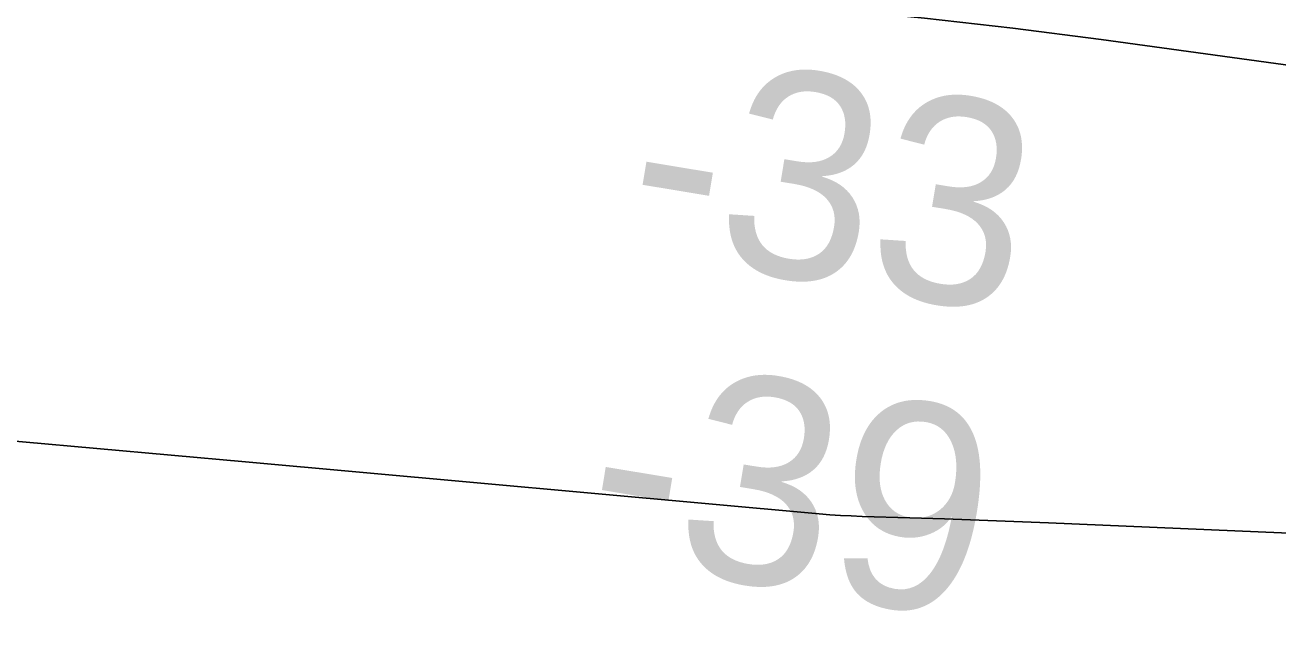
# Model space of a CAD drawing. Extents: x 3329332 to 3367211, y 631066 to 656469.
# Drawn here: x 3337667.3 to 3338074.1, y 648107.6 to 648304.1 of the extents above; entities that cross this region are included whole.
import ezdxf

# ---------------------------------------------------------------- set-up
doc = ezdxf.new("R2010")
doc.units = 0
for name, color, linetype in [('V-RIVR-EDGE', 7, 'Continuous'), ('V-RIVR-RANG', 7, 'Continuous'), ('V-TOPO-DPTH', 7, 'Continuous'), ('V-TOPO-MINR', 7, 'Continuous')]:
    doc.layers.add(name, color=color, linetype=linetype)

msp = doc.modelspace()

# ---------------------------------------------------------------- linework, layer by layer
at = {"layer": 'V-RIVR-EDGE'}
msp.add_spline([(3343636.8271070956, 646843.3989800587), (3343622.1108212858, 646851.5792317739), (3343608.9428611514, 646858.5922459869), (3343596.5399541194, 646861.3375356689), (3343585.2946953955, 646861.7531449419), (3343568.24393458, 646866.8367453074), (3343554.697763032, 646877.7287245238), (3343538.057816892, 646892.1185805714), (3343529.147033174, 646895.6308411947), (3343519.467360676, 646901.8596239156), (3343506.6900779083, 646910.0350810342), (3343488.8790585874, 646921.325408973), (3343476.1027347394, 646929.8886666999), (3343464.099135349, 646937.2866047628), (3343456.7481843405, 646944.2852351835), (3343449.7850339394, 646951.2829066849), (3343444.7484206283, 646953.23437568), (3343437.386921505, 646955.9671994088), (3343424.9830555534, 646958.3246884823), (3343409.480620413, 646962.2410513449), (3343396.697584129, 646968.089704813), (3343383.5277061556, 646974.3271178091), (3343375.7774475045, 646976.6730998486), (3343358.7228510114, 646980.205497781), (3343342.4448146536, 646984.1237784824), (3343324.996664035, 646985.3303316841), (3343315.3045255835, 646986.5177064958), (3343304.843498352, 646990.4216034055), (3343288.9638107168, 646998.60473188), (3343275.4109267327, 647006.7821068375), (3343264.954694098, 647012.6250067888), (3343248.681452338, 647018.4822905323), (3343233.954618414, 647022.3967355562), (3343209.925364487, 647028.2731976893), (3343162.260410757, 647042.3519666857), (3343147.918500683, 647045.1020509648), (3343128.926818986, 647049.4148447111), (3343116.5229530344, 647051.7723337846), (3343106.4526031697, 647056.8386736), (3343102.5793916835, 647058.7872658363), (3343086.688197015, 647062.3167870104), (3343081.258988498, 647062.3302118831), (3343073.506812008, 647063.9005927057), (3343064.593151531, 647066.249451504), (3343053.7481593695, 647071.7055097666), (3343047.940739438, 647075.5978996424), (3343041.7426421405, 647078.3278466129), (3343029.344529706, 647083.0121393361), (3343020.0488221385, 647087.6887607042), (3343006.4940203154, 647095.090534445), (3342971.6236099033, 647107.974257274), (3342951.4790744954, 647116.5557344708), (3342937.1515482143, 647125.1228278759), (3342928.2455590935, 647130.5740915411), (3342903.0586568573, 647138.7802340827), (3342877.487789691, 647148.5385379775), (3342858.8954156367, 647157.5039801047), (3342849.609297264, 647166.0586075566), (3342844.19159578, 647170.7256397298), (3342831.7934833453, 647175.4099324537), (3342823.655424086, 647177.7568734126), (3342803.887182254, 647181.6837843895), (3342796.52568313, 647184.4166081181), (3342787.2309344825, 647189.4810300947), (3342775.609382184, 647194.5512055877), (3342758.944504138, 647198.858245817), (3342732.97337041, 647203.5761007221), (3342721.3451056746, 647205.9316719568), (3342697.703652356, 647211.8071751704), (3342663.989931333, 647221.973416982), (3342635.705418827, 647232.1262339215), (3342620.593661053, 647237.2050396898), (3342601.9840264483, 647239.1900708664), (3342563.6166981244, 647249.3678197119), (3342526.798654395, 647258.7661316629), (3342490.762924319, 647270.8771300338), (3342457.056874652, 647284.1457767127), (3342444.661638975, 647289.9934712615), (3342438.029712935, 647274.1099479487), (3342415.16769651, 647281.5347357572), (3342391.925550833, 647292.0628873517), (3342329.1699355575, 647319.7520755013), (3342295.0780031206, 647333.7972823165), (3342283.068650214, 647338.8684167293), (3342254.791809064, 647352.1236385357), (3342236.19751717, 647360.3134794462), (3342218.3759497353, 647367.3380006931), (3342205.204153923, 647372.7998124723), (3342191.64743426, 647379.4259849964), (3342179.2579521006, 647387.6004831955), (3342172.2852125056, 647390.720148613), (3342149.820585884, 647402.0219835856), (3342116.8997266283, 647419.1667185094), (3342096.3664316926, 647427.3613540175), (3342074.6726116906, 647436.7222681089), (3342056.4594079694, 647442.1965458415), (3342048.7110671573, 647445.3181290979), (3342046.3909759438, 647448.0384868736), (3342044.4577264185, 647450.3700851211), (3342038.2586702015, 647452.712231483), (3342007.6463951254, 647462.4830013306), (3341964.2482070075, 647476.9390228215), (3341952.242689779, 647483.5613596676), (3341946.042674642, 647485.5157054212), (3341937.125178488, 647486.313361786), (3341928.594524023, 647486.7222586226), (3341922.397385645, 647489.8400062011), (3341906.513862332, 647496.4719322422), (3341894.505468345, 647501.9308672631), (3341878.2379801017, 647510.1149546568), (3341870.0932084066, 647509.7472913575), (3341856.9137412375, 647512.1066982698), (3341848.000080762, 647514.4555570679), (3341827.073231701, 647520.324347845), (3341821.2638939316, 647523.4411365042), (3341814.6789549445, 647526.5598430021), (3341810.025347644, 647526.571350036), (3341806.5332243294, 647525.8043790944), (3341795.289883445, 647526.9955895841), (3341774.7450814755, 647530.5366177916), (3341748.7854547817, 647539.9080799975), (3341739.1000287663, 647543.8100590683), (3341723.2049984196, 647545.7883778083), (3341703.4377155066, 647550.1030893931), (3341688.708963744, 647553.2419331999), (3341675.143613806, 647556.3779002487), (3341665.0684693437, 647559.505237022), (3341655.7785152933, 647566.5086620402), (3341650.35985489, 647570.787893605), (3341641.0583938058, 647573.1377113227), (3341619.3521078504, 647577.4572175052), (3341603.0731125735, 647580.9876975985), (3341588.7244900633, 647581.0231776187), (3341577.8641551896, 647580.2744261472), (3341570.499779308, 647581.843848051), (3341563.913881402, 647584.5747539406), (3341550.35620282, 647590.8131258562), (3341537.182489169, 647595.4993364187), (3341511.9936690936, 647602.9298777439), (3341494.1644303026, 647606.8519941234), (3341474.01126462, 647611.9432658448), (3341452.3126500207, 647619.3651768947), (3341435.647771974, 647623.672217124), (3341426.7293169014, 647624.0820728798), (3341409.6747204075, 647627.6144708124), (3341399.593822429, 647628.4150039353), (3341382.156219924, 647633.887363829), (3341364.3346524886, 647640.9118850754), (3341355.4209920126, 647643.2607438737), (3341344.179568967, 647645.2275555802), (3341336.034797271, 647644.8598922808), (3341320.5266086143, 647646.449451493), (3341290.677468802, 647651.176895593), (3341274.0145085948, 647656.2595370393), (3341268.5862589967, 647656.6607625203), (3341256.951281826, 647656.301729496), (3341232.5255970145, 647658.6889450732), (3341211.979836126, 647661.842172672), (3341186.0144559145, 647668.8868312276), (3341159.6564804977, 647673.9934456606), (3341146.4731776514, 647674.8016501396), (3341117.007043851, 647677.589132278), (3341103.433063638, 647677.2348938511), (3341097.616054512, 647677.2492776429), (3341091.8028810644, 647678.8148638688), (3341087.9296695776, 647680.7634561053), (3341085.2198599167, 647682.7091715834), (3341079.7954459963, 647684.661599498), (3341055.366884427, 647685.8854132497), (3341036.3684902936, 647687.4836027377), (3341024.7306363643, 647685.9611678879), (3341011.1547383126, 647684.8313282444), (3340999.5255146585, 647686.7990988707), (3340985.1855224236, 647690.3247843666), (3340953.8005228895, 647701.2608738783), (3340935.5930726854, 647709.0619552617), (3340923.584678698, 647714.5208902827), (3340917.0016575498, 647718.4151979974), (3340910.7968478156, 647718.4305407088), (3340908.0793667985, 647717.2738513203), (3340903.8135601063, 647717.2843994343), (3340894.5092222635, 647718.4708153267), (3340882.4893212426, 647719.2761430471), (3340860.789747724, 647726.3102534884), (3340855.75697009, 647729.812924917), (3340851.89047104, 647734.4761214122), (3340848.4060190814, 647736.811555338), (3340842.5909277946, 647737.6015403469), (3340826.314809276, 647742.2954222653), (3340811.5946877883, 647748.9244715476), (3340794.9432346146, 647758.6607202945), (3340781.396104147, 647769.1648989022), (3340774.827466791, 647778.8762157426), (3340770.949460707, 647778.8858049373), (3340766.3035247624, 647781.9997168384), (3340765.154506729, 647787.8196027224), (3340765.1631370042, 647791.3098081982), (3340761.6815618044, 647794.8086439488), (3340748.8985255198, 647800.6572974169), (3340736.8843780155, 647803.7894287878), (3340725.2589900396, 647807.3084018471), (3340719.4477344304, 647809.6495892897), (3340716.353959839, 647813.1474661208), (3340707.8348124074, 647818.2099702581), (3340686.534546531, 647829.8967290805), (3340660.9655972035, 647840.4306341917), (3340654.377781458, 647842.3859388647), (3340636.5533372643, 647848.2470582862), (3340626.477233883, 647850.986594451), (3340619.1090223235, 647851.0048139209), (3340608.2458106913, 647849.0926606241), (3340603.203443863, 647848.7173259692), (3340600.494593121, 647851.0508420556), (3340597.786701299, 647853.7721587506), (3340589.6467242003, 647855.343498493), (3340581.5086649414, 647857.6904394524), (3340569.1143881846, 647863.9259346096), (3340561.3708419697, 647868.9865209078), (3340557.892143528, 647873.6487584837), (3340534.6413675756, 647880.686704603), (3340500.541763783, 647891.6295065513), (3340470.702213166, 647900.2349567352), (3340445.522023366, 647911.1557035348), (3340419.5623966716, 647920.5271657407), (3340404.067632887, 647927.5459334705), (3340372.685510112, 647939.6454248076), (3340342.4696659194, 647952.9054412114), (3340306.057642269, 647969.6710058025), (3340282.828921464, 647985.6283659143), (3340275.0940055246, 647994.1791576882), (3340268.900702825, 647998.8481077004), (3340258.823640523, 648001.199843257), (3340240.223595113, 648007.0628805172), (3340208.8366777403, 648017.2233688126), (3340162.736351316, 648036.7275106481), (3340150.3468691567, 648044.9020088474), (3340132.923650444, 648056.1913778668), (3340120.1463676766, 648064.3668349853), (3340103.8769615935, 648071.7753211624), (3340062.4148997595, 648085.063146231), (3340020.562160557, 648097.1885283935), (3340008.159253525, 648099.9338180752), (3339970.575197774, 648113.2120539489), (3339931.446652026, 648129.2087297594), (3339889.974042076, 648138.2307481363), (3339851.5961656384, 648144.1426902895), (3339826.794187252, 648151.1844720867), (3339779.131151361, 648166.0388423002), (3339750.4607560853, 648176.9682193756), (3339726.4410913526, 648186.7226875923), (3339710.1716852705, 648194.1311737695), (3339698.5520508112, 648199.9769504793), (3339684.9905365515, 648204.6641199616), (3339657.470118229, 648210.1614117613), (3339640.4049736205, 648209.4280030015), (3339598.1414197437, 648212.2471294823), (3339566.358071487, 648218.9183712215), (3339519.0713291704, 648229.118175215), (3339492.7200661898, 648236.9393939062), (3339468.307806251, 648244.7558180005), (3339451.6400514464, 648247.899456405), (3339423.72320224, 648249.9075016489), (3339391.1489100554, 648250.3758514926), (3339356.2621980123, 648256.6669639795), (3339323.3125711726, 648262.1776806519), (3339267.0929899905, 648266.970331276), (3339191.493926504, 648276.0767345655), (3339142.6492693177, 648283.5657699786), (3339080.627062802, 648294.1898135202), (3339050.0051985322, 648300.0825772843), (3339012.788806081, 648305.2160414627), (3338936.4160592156, 648315.0999638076), (3338861.5935558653, 648324.5922498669), (3338841.0430003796, 648325.8064744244), (3338779.400923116, 648333.3271541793), (3338716.984203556, 648341.237552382), (3338619.6702238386, 648351.1732563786), (3338573.9260536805, 648357.879019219), (3338540.2008256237, 648363.3916537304), (3338502.213626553, 648370.4660387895), (3338454.128268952, 648371.3605460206), (3338406.04578811, 648373.4184550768), (3338372.6958947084, 648373.8887227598), (3338327.7215722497, 648378.2657641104), (3338302.9100046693, 648381.4295398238), (3338283.518056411, 648380.7018845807), (3338273.82495904, 648381.5014587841), (3338260.6522043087, 648386.5754699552), (3338248.6428514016, 648391.646604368), (3338238.5715426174, 648396.3251435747), (3338223.4501956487, 648397.5259432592), (3338149.397539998, 648404.6895078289), (3338106.754815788, 648410.9997987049), (3338090.4815740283, 648416.8570824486), (3338075.7662471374, 648425.4251347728), (3338068.017906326, 648428.5467180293), (3338061.041331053, 648430.1151810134), (3338050.188667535, 648432.4688344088), (3338042.0563617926, 648437.1425790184), (3338023.077146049, 648446.4967806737), (3338014.178828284, 648455.0504492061), (3338009.5482350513, 648464.3691708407), (3338008.012375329, 648470.5778162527), (3338005.6980376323, 648475.6249776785), (3338000.2832129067, 648481.4554116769), (3337993.311432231, 648484.962877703), (3337977.799407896, 648485.0012344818), (3337963.842421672, 648486.5869580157), (3337952.2227872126, 648492.4327347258), (3337934.79860958, 648503.3343031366), (3337924.3558018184, 648514.6064116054), (3337915.4689910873, 648527.8136874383), (3337906.963268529, 648538.3054000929), (3337897.6704377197, 648544.1454232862), (3337885.6534134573, 648546.1141528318), (3337868.6055294, 648552.3611550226), (3337833.747584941, 648570.2862857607), (3337831.4265348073, 648572.6188429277), (3337828.3413904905, 648579.6069252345), (3337825.256246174, 648586.595007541), (3337821.7775477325, 648591.257245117), (3337805.128012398, 648601.7690950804), (3337772.198522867, 648615.4236245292), (3337745.0716586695, 648623.2467610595), (3337725.3043757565, 648627.561472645), (3337697.3971157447, 648633.4475239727), (3337655.9264236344, 648643.2451435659), (3337633.050982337, 648645.2407228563), (3337587.683105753, 648647.2919194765), (3337530.6735395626, 648646.2694788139), (3337482.1965456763, 648645.6137425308), (3337469.4000845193, 648646.0331874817), (3337459.3258989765, 648649.5483248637), (3337449.6337605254, 648650.7356996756), (3337425.977923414, 648650.7941937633), (3337387.1921090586, 648648.5632820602), (3337346.0785321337, 648645.9503232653), (3337294.491462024, 648642.1998534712), (3337235.915350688, 648634.9764387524), (3337203.720228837, 648631.9536242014), (3337180.834239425, 648629.6833967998), (3337120.3162482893, 648621.3013748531), (3337079.5770471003, 648613.2582486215), (3337041.950798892, 648609.4732577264), (3337018.288249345, 648606.8171475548), (3336982.5914149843, 648599.1493559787), (3336951.5549003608, 648594.1846616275), (3336908.505197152, 648592.7398992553), (3336875.1648929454, 648597.088173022), (3336858.1045429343, 648598.2937673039), (3336851.1308444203, 648601.025632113), (3336844.931788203, 648603.367778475), (3336839.116696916, 648604.1577634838), (3336830.97288414, 648604.1779007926), (3336822.0457987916, 648601.0975510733), (3336811.5607985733, 648595.3064327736), (3336803.0243905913, 648593.38852596), (3336796.0430207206, 648593.017985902), (3336789.068363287, 648595.3620501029), (3336779.3743069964, 648595.773823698), (3336757.2572063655, 648590.787074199), (3336729.690759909, 648577.6699367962), (3336702.1377383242, 648569.9820079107), (3336685.851071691, 648570.4100831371), (3336673.8330885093, 648571.991012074), (3336663.7483548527, 648571.2403427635), (3336652.882266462, 648568.1647876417), (3336636.9603863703, 648559.2846893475), (3336627.2586587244, 648556.5940580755), (3336614.4593208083, 648555.8501012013), (3336584.9759264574, 648551.6571723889), (3336546.1862764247, 648547.8750582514), (3336510.1064360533, 648542.1472286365), (3336477.9017250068, 648535.2464080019), (3336448.4029879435, 648524.8486694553), (3336423.931274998, 648508.6214558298), (3336410.7115332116, 648494.6932371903), (3336400.5932373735, 648480.3695465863), (3336397.4630238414, 648469.1310002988), (3336394.711021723, 648454.0134890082), (3336388.0781367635, 648437.7421650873), (3336381.4500464, 648423.409844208), (3336375.9901524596, 648411.0136496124), (3336372.482686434, 648404.0418689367), (3336364.323530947, 648397.8571965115), (3336361.2134547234, 648394.762463), (3336359.6555398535, 648392.0516944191), (3336357.7011941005, 648385.8516792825), (3336351.0903642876, 648378.4997693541), (3336344.851033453, 648364.5542901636), (3336339.7981185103, 648359.9131488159), (3336331.2597926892, 648357.2196407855), (3336326.2116723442, 648354.5175024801), (3336319.2197543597, 648349.8811557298), (3336309.8904846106, 648340.9847558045), (3336302.5136427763, 648337.5127697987), (3336295.1348831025, 648333.2651825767), (3336286.9699740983, 648324.753706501), (3336280.3696924, 648321.6676032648), (3336267.1739236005, 648317.4343998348), (3336257.8667089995, 648317.457413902), (3336251.6618992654, 648317.4727566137), (3336242.352766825, 648316.7201694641), (3336231.4924319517, 648315.9714179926), (3336219.8584136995, 648316.0001855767), (3336194.6504152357, 648315.6747147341), (3336165.5749588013, 648319.6246397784), (3336148.122013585, 648318.8921899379), (3336131.0530332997, 648316.6075787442), (3336112.040255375, 648312.3887591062), (3336101.9488092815, 648308.9234855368), (3336086.414729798, 648300.0424283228), (3336075.546723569, 648296.1912719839), (3336060.4167463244, 648293.9018661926), (3336047.620285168, 648294.3213111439), (3336032.5056506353, 648298.2367150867), (3336021.6558638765, 648301.7537703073), (3336016.2304910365, 648303.3183976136), (3336006.536434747, 648303.7301712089), (3335978.6195855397, 648305.7382164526), (3335940.2158182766, 648301.1795421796), (3335891.725399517, 648295.0945973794), (3335848.668024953, 648290.5474301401), (3335790.1091741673, 648290.304426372), (3335753.2671574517, 648290.0077231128), (3335726.4993262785, 648286.1958824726), (3335694.691046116, 648282.7843083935), (3335674.8959545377, 648275.8528023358), (3335659.375299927, 648272.4009536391), (3335636.485474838, 648268.5795238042), (3335620.5808552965, 648266.6798364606), (3335591.8816924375, 648265.9751952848), (3335557.760033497, 648267.9985832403), (3335544.1870122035, 648268.0321454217), (3335523.2429025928, 648266.920525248), (3335504.6208020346, 648263.8641485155), (3335489.879584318, 648261.9615844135), (3335466.2323774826, 648265.5102839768), (3335442.1868219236, 648264.7941357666), (3335411.550573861, 648264.8698904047), (3335377.8042495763, 648261.8509115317), (3335309.145322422, 648254.6524287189), (3335266.481501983, 648252.4311062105), (3335243.9861899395, 648251.3233217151), (3335220.7162355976, 648250.6052556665), (3335202.4953605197, 648252.9771285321), (3335190.085741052, 648253.0078139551), (3335171.0777577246, 648250.7279973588), (3335140.040284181, 648245.3755023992), (3335097.7364556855, 648231.9070033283), (3335079.888997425, 648228.4609081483), (3335074.8475895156, 648228.4733741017), (3335068.641820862, 648228.100916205), (3335061.6614099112, 648228.1181767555), (3335052.348441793, 648225.8143871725), (3335042.2617902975, 648224.2881166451), (3335032.1655496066, 648218.883840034), (3335022.075062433, 648215.8063670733), (3335003.0651612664, 648212.7509492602), (3334965.832467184, 648211.2918030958), (3334950.711120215, 648212.4926027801), (3334915.8148189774, 648214.905709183), (3334852.211683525, 648213.5117695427), (3334793.257360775, 648210.1673198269), (3334744.7774901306, 648208.3481817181), (3334710.648159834, 648207.2691648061), (3334677.2905950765, 648204.6370276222), (3334638.509575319, 648204.3451189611), (3334608.649887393, 648204.8067563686), (3334566.769339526, 648205.6859208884), (3334543.1135024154, 648205.7444149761), (3334524.8839970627, 648204.6260823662), (3334499.6721629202, 648202.7494090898), (3334450.4205267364, 648202.4833912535), (3334410.477064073, 648202.5821599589), (3334380.228616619, 648202.6569556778), (3334353.8668055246, 648206.2123676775), (3334344.5576730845, 648205.4597805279), (3334325.5516075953, 648203.9555651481), (3334283.271752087, 648200.1820812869), (3334254.566835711, 648197.1506364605), (3334219.268350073, 648193.7476926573), (3334183.2000167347, 648192.6734703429), (3334158.3779010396, 648191.5714393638), (3334149.457528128, 648191.205693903), (3334137.0402373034, 648188.1339744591), (3334128.501911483, 648185.440466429), (3334111.044171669, 648182.7690135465), (3334081.563654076, 648179.7394865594), (3334057.1293389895, 648178.636496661), (3334040.8436312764, 648179.4523724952), (3334029.993844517, 648182.969427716), (3334019.911028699, 648182.9943596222), (3333987.3213938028, 648177.2578997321), (3333955.1224362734, 648172.6838827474), (3333933.013006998, 648170.799538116), (3333908.970328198, 648171.2467917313), (3333889.5831745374, 648172.4581395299), (3333868.256058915, 648173.2864813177), (3333818.617581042, 648173.4092230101), (3333772.0776723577, 648171.973090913), (3333733.678699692, 648169.3534196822), (3333687.913433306, 648167.5275691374), (3333647.9594225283, 648163.3605311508), (3333617.3135852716, 648159.5582797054), (3333590.539041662, 648153.0318348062), (3333562.604931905, 648148.059469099), (3333531.5645816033, 648141.5435723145), (3333511.0063547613, 648139.6553920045), (3333488.8978844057, 648138.1588479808), (3333475.711704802, 648137.8036506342), (3333461.743211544, 648134.7357668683), (3333439.4028820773, 648130.067855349)], degree=3, dxfattribs=at)
at = {"layer": 'V-TOPO-DPTH'}
for points in [[(3339011.55421175, 648138.8889914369), (3338960.06198872, 648147.3047570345), (3338908.48614522, 648155.1918674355), (3338856.854554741, 648162.726541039), (3338776.3776592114, 648174.0493796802), (3338764.951755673, 648175.7156385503), (3338753.5379287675, 648177.4584082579), (3338742.142216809, 648179.315944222), (3338730.758581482, 648181.2499910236), (3338317.391919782, 648253.6215960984), (3338257.9021239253, 648263.6961375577), (3338198.3433277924, 648273.3284346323), (3338138.6810312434, 648282.2973651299), (3338078.9497344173, 648290.8240512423), (3338016.6731175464, 648299.3607690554), (3337988.0003732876, 648303.0233249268), (3337959.290337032, 648306.3341646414), (3337930.524362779, 648309.1174301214), (3337005.482805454, 648357.9925731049)], [(3337005.482805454, 648357.9925731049), (3337930.524362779, 648309.1174301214), (3337959.290337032, 648306.3341646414), (3337988.0003732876, 648303.0233249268), (3338016.6731175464, 648299.3607690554), (3338078.9497344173, 648290.8240512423), (3338138.6810312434, 648282.2973651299), (3338198.3433277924, 648273.3284346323), (3338257.9021239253, 648263.6961375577), (3338317.391919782, 648253.6215960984), (3338730.758581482, 648181.2499910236), (3338742.142216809, 648179.315944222), (3338753.5379287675, 648177.4584082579), (3338764.951755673, 648175.7156385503), (3338776.3776592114, 648174.0493796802), (3338856.854554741, 648162.726541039), (3338908.48614522, 648155.1918674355), (3338960.06198872, 648147.3047570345), (3339011.55421175, 648138.8889914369)], [(3338505.223975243, 648109.7888955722), (3338417.4008954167, 648118.1663223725), (3338329.498228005, 648125.4649904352), (3338241.476179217, 648131.1455203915), (3338153.3745428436, 648135.7472916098), (3337999.5429564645, 648142.3640200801), (3337988.296551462, 648142.8249934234), (3337977.0490473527, 648143.2556603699), (3337965.7998945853, 648143.6408677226), (3337954.549642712, 648143.9957686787), (3337939.051436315, 648144.4533288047), (3337935.551384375, 648144.5887043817), (3337932.053891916, 648144.7666940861), (3337928.560238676, 648145.0086049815), (3337925.069144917, 648145.2931300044), (3337738.868337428, 648162.1838060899), (3337642.270385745, 648170.8498046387)], [(3338505.223975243, 648109.7888955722), (3338417.4008954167, 648118.1663223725), (3338329.498228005, 648125.4649904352), (3338241.476179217, 648131.1455203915), (3338153.3745428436, 648135.7472916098), (3337999.5429564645, 648142.3640200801), (3337988.296551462, 648142.8249934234), (3337977.0490473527, 648143.2556603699), (3337965.7998945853, 648143.6408677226), (3337954.549642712, 648143.9957686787), (3337939.051436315, 648144.4533288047), (3337935.551384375, 648144.5887043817), (3337932.053891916, 648144.7666940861), (3337928.560238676, 648145.0086049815), (3337925.069144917, 648145.2931300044), (3337738.868337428, 648162.1838060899), (3337642.270385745, 648170.8498046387)]]:
    msp.add_lwpolyline(points, dxfattribs=at)
at = {"layer": 'V-TOPO-MINR'}
for points in [[(3339011.55421175, 648138.8889914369), (3338960.06198872, 648147.3047570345), (3338908.48614522, 648155.1918674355), (3338856.854554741, 648162.726541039), (3338776.3776592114, 648174.0493796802), (3338764.951755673, 648175.7156385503), (3338753.5379287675, 648177.4584082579), (3338742.142216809, 648179.315944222), (3338730.758581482, 648181.2499910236), (3338317.391919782, 648253.6215960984), (3338257.9021239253, 648263.6961375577), (3338198.3433277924, 648273.3284346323), (3338138.6810312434, 648282.2973651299), (3338078.9497344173, 648290.8240512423), (3338016.6731175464, 648299.3607690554), (3337988.0003732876, 648303.0233249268), (3337959.290337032, 648306.3341646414), (3337930.524362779, 648309.1174301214), (3337005.482805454, 648357.9925731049)], [(3338505.223975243, 648109.7888955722), (3338417.4008954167, 648118.1663223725), (3338329.498228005, 648125.4649904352), (3338241.476179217, 648131.1455203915), (3338153.3745428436, 648135.7472916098), (3337999.5429564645, 648142.3640200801), (3337988.296551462, 648142.8249934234), (3337977.0490473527, 648143.2556603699), (3337965.7998945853, 648143.6408677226), (3337954.549642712, 648143.9957686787), (3337939.051436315, 648144.4533288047), (3337935.551384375, 648144.5887043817), (3337932.053891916, 648144.7666940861), (3337928.560238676, 648145.0086049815), (3337925.069144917, 648145.2931300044), (3337738.868337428, 648162.1838060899), (3337642.270385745, 648170.8498046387)]]:
    msp.add_lwpolyline(points, dxfattribs=at)

# ---------------------------------------------------------------- texts
at = {"layer": 'V-RIVR-RANG'}
for s, p in [('-33', (3337860.262629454, 648231.0647503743)), ('-39', (3337847.0576522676, 648131.8902901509))]:
    msp.add_text(s, height=67.00000000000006, rotation=350.59333333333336, dxfattribs=at).set_placement(p)

doc.saveas('drawing.dxf')
